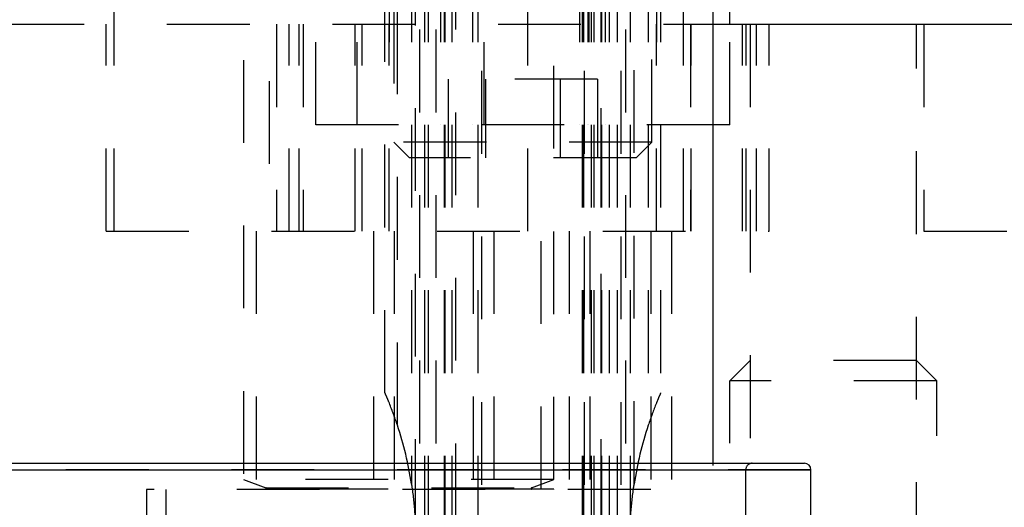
# Model space of a CAD drawing. Header units: inches. Extents: x 1880 to 2363, y -453 to -54.
# Tile 418 of 656: x 1899.22 to 1900.409, y -148.905 to -148.316. Entities that reach past the tile are written whole.
import ezdxf

# ---------------------------------------------------------------- set-up
doc = ezdxf.new("R2010")
doc.units = ezdxf.units.IN
doc.header["$LTSCALE"] = 0.5
doc.header["$MEASUREMENT"] = 0
doc.linetypes.add('HIDDEN', pattern=[0.225, 0.15, -0.075])
doc.layers.add('SID-M-H', color=4, linetype='HIDDEN')
doc.layers.add('SID-M-S', color=105, linetype='Continuous')

msp = doc.modelspace()

# ---------------------------------------------------------------- linework, layer by layer
at = {"layer": 'SID-M-H'}
for p, q in [((1899.57767, -148.4432), (1899.57767, -147.4432)), ((1899.62767, -148.4432), (1899.62767, -147.4432)), ((1899.66117, -148.76712), (1899.66117, -147.4432)), ((1899.66617, -147.4432), (1899.66617, -148.4432)), ((1899.67617, -148.80621), (1899.67617, -147.4432)), ((1899.69317, -147.4432), (1899.69317, -148.87725)), ((1899.69817, -149.5232), (1899.69817, -147.4432)), ((1899.70317, -153.2282), (1899.70317, -147.4432)), ((1899.70892, -147.4432), (1899.70892, -149.17865)), ((1899.71351, -147.4432), (1899.71351, -149.50848)), ((1899.72317, -153.2282), (1899.72317, -147.4432)), ((1899.72817, -147.4432), (1899.72817, -148.4432)), ((1899.73276, -147.4432), (1899.73276, -149.51252)), ((1899.73317, -147.4432), (1899.73317, -149.5232)), ((1899.73347, -147.4432), (1899.73347, -149.5151)), ((1899.74207, -147.4432), (1899.74207, -149.18679)), ((1899.74676, -149.7282), (1899.74676, -147.4432)), ((1899.76692, -147.4432), (1899.76692, -148.4432)), ((1899.77317, -147.4432), (1899.77317, -149.51266)), ((1899.77817, -150.4782), (1899.77817, -147.4432)), ((1899.78117, -148.4432), (1899.78117, -147.4432)), ((1899.89617, -147.4432), (1899.89617, -148.4432)), ((1899.89917, -147.4432), (1899.89917, -149.51251)), ((1899.90114, -147.4432), (1899.90114, -149.51277)), ((1899.90217, -150.4782), (1899.90217, -147.4432)), ((1899.90602, -147.4432), (1899.90602, -148.4432)), ((1899.90736, -147.4432), (1899.90736, -148.4432)), ((1899.91028, -147.4432), (1899.91028, -149.51306)), ((1899.91327, -147.4432), (1899.91327, -149.51333)), ((1899.92186, -147.4432), (1899.92186, -149.51545)), ((1899.92217, -149.5232), (1899.92217, -147.4432)), ((1899.92258, -147.4432), (1899.92258, -149.51246)), ((1899.92717, -147.4432), (1899.92717, -148.4432)), ((1899.93217, -147.4432), (1899.93217, -149.17664)), ((1899.94182, -147.4432), (1899.94182, -149.50847)), ((1899.94641, -150.4782), (1899.94641, -147.4432)), ((1899.95217, -153.2282), (1899.95217, -147.4432)), ((1899.95717, -147.4432), (1899.95717, -149.5232)), ((1899.96217, -148.87725), (1899.96217, -147.4432)), ((1899.97917, -147.4432), (1899.97917, -148.80621)), ((1899.98917, -147.4432), (1899.98917, -148.4432)), ((1899.99417, -147.4432), (1899.99417, -148.76712)), ((1899.52142, -147.79046), (1899.52142, -148.57171)), ((1899.83392, -148.57171), (1899.83392, -147.79046)), ((1899.33392, -148.57171), (1899.33392, -148.07171)), ((1900.02142, -148.07171), (1900.02142, -148.57171)), ((1899.49017, -148.16496), (1899.49017, -148.87194)), ((1899.86517, -148.87194), (1899.86517, -148.16496)), ((1899.67167, -148.2932), (1899.67167, -148.4642)), ((1899.98367, -148.4642), (1899.98367, -148.2932)), ((1898.79774, -148.32171), (1900.05759, -148.32171)), ((1899.32417, -148.57171), (1899.32417, -148.32171)), ((1899.53017, -148.32171), (1899.53017, -148.57171)), ((1899.54544, -148.57171), (1899.54544, -148.32171)), ((1899.55767, -148.57171), (1899.55767, -148.32171)), ((1899.56217, -148.32171), (1899.56217, -148.57171)), ((1899.625, -148.57171), (1899.625, -148.32171)), ((1899.63361, -148.57171), (1899.63361, -148.32171)), ((1899.66636, -148.57171), (1899.66636, -148.32171)), ((1899.98897, -148.57171), (1899.98897, -148.32171)), ((1900.02172, -148.57171), (1900.02172, -148.32171)), ((1900.03033, -148.32171), (1900.03033, -148.57171)), ((1900.03117, -148.57171), (1900.03117, -148.32171)), ((1900.07767, -148.4432), (1900.07767, -148.32171)), ((1900.09317, -148.57171), (1900.09317, -148.32171)), ((1900.09767, -148.57171), (1900.09767, -148.32171)), ((1900.10217, -148.32171), (1900.10217, -148.97521)), ((1900.10989, -148.57171), (1900.10989, -148.32171)), ((1900.12517, -148.57171), (1900.12517, -148.32171)), ((1900.30317, -148.97521), (1900.30317, -148.32171)), ((1900.31217, -148.32171), (1900.31217, -148.57171)), ((1899.91788, -148.3882), (1899.73746, -148.3882)), ((1899.73746, -148.3882), (1899.73746, -148.4832)), ((1899.78256, -148.3882), (1899.78256, -148.4832)), ((1899.87277, -148.3882), (1899.87277, -148.4832)), ((1899.91788, -148.3882), (1899.91788, -148.4832)), ((1900.07767, -148.4432), (1899.57767, -148.4432)), ((1899.98367, -148.4642), (1899.67167, -148.4642)), ((1899.67167, -148.4642), (1899.69067, -148.4832)), ((1899.96467, -148.4832), (1899.98367, -148.4642)), ((1899.96467, -148.4832), (1899.69067, -148.4832)), ((1899.32417, -148.57171), (1900.12517, -148.57171)), ((1899.50567, -148.57171), (1899.50567, -148.88371)), ((1899.64767, -149.07171), (1899.64767, -148.57171)), ((1899.67267, -149.07171), (1899.67267, -148.57171)), ((1899.76817, -149.07171), (1899.76817, -148.57171)), ((1899.79317, -149.07171), (1899.79317, -148.57171)), ((1899.84967, -148.88371), (1899.84967, -148.57171)), ((1899.88417, -149.07171), (1899.88417, -148.57171)), ((1899.90917, -149.07171), (1899.90917, -148.57171)), ((1899.98267, -149.07171), (1899.98267, -148.57171)), ((1900.00767, -149.07171), (1900.00767, -148.57171)), ((1900.31217, -148.57171), (1900.84317, -148.57171)), ((1900.10217, -148.7282), (1900.07767, -148.7527)), ((1900.30317, -148.7282), (1900.10217, -148.7282)), ((1900.32767, -148.7527), (1900.30317, -148.7282)), ((1900.32767, -148.7527), (1900.07767, -148.7527)), ((1900.07767, -149.22781), (1900.07767, -148.7527)), ((1900.32767, -149.21889), (1900.32767, -148.7527)), ((1900.05759, -152.25472), (1900.05759, -148.85222)), ((1900.1757, -148.86009), (1898.67963, -148.86009)), ((1900.09696, -151.75773), (1900.09696, -148.86009)), ((1899.86517, -148.87194), (1899.49017, -148.87194)), ((1899.49017, -148.87194), (1899.51722, -148.88178)), ((1899.83811, -148.88178), (1899.86517, -148.87194)), ((1899.98217, -148.88371), (1899.37317, -148.88371)), ((1899.37317, -148.88371), (1899.37317, -149.07171)), ((1899.39642, -148.88371), (1899.39642, -149.22121)), ((1899.86517, -148.88331), (1899.49017, -148.88331)), ((1899.49017, -148.88331), (1899.49017, -148.88371)), ((1899.51722, -148.88178), (1899.83632, -148.88178)), ((1899.86517, -148.88371), (1899.86517, -148.88331)), ((1899.95892, -149.22121), (1899.95892, -148.88371)), ((1899.98217, -149.07171), (1899.98217, -148.88371))]:
    msp.add_line(p, q, dxfattribs=at)
for centre, radius, start, end in [((1899.26067, -148.9432), 0.4375, 8.67058, 18.24723), ((1900.39467, -148.9432), 0.4375, 161.75277, 171.32942), ((1900.10483, -148.86009), 0.00787, 90, 180), ((1899.51695, -148.88252), 0.000787, 270, 70), ((1899.83838, -148.88252), 0.000787, 110, 270)]:
    msp.add_arc(centre, radius, start, end, dxfattribs=at)
for points, knots in [([(1899.67617, -148.80621), (1899.67276, -148.79651), (1899.66875, -148.78512), (1899.6638, -148.77321), (1899.66221, -148.76951), (1899.66137, -148.76759), (1899.66118, -148.76714), (1899.66117, -148.76712), (1899.66117, -148.76712)], [0, 0, 0, 0, 0.6412368, 0.752026, 0.8890973, 0.9428643, 0.9890023, 1, 1, 1, 1]), ([(1899.99417, -148.76712), (1899.99413, -148.76719), (1899.99406, -148.76737), (1899.99336, -148.76897), (1899.99169, -148.77284), (1899.98657, -148.78506), (1899.98236, -148.79709), (1899.97917, -148.80621)], [0, 0, 0, 0, 0.0470506, 0.1052198, 0.1995471, 0.3925624, 1, 1, 1, 1]), ([(1899.69317, -148.87725), (1899.69365, -148.88055), (1899.69568, -148.89458), (1899.69762, -148.91632), (1899.69816, -148.93502), (1899.69817, -148.94293), (1899.69817, -148.9432)], [0, 0, 0, 0, 0.15061934, 0.64062142, 0.98750117, 1, 1, 1, 1]), ([(1899.95717, -148.9432), (1899.95717, -148.94293), (1899.95717, -148.93502), (1899.95771, -148.91632), (1899.95965, -148.89458), (1899.96169, -148.88055), (1899.96217, -148.87725)], [0, 0, 0, 0, 0.0124988, 0.3593786, 0.8493807, 1, 1, 1, 1])]:
    msp.add_open_spline(points, degree=3, knots=knots, dxfattribs=at)
at = {"layer": 'SID-M-S'}
for p, q in [((1900.05759, -148.85222), (1900.05759, -147.17942)), ((1900.07767, -148.32171), (1900.07767, -148.1932)), ((1900.05759, -148.32171), (1900.92767, -148.32171)), ((1898.68751, -148.85222), (1900.16782, -148.85222)), ((1898.67963, -148.86009), (1900.1757, -148.86009)), ((1900.1757, -149.0097), (1900.1757, -148.86009))]:
    msp.add_line(p, q, dxfattribs=at)
msp.add_arc((1900.16782, -148.86009), 0.00787, 0, 90, dxfattribs=at)

doc.saveas('drawing.dxf')
